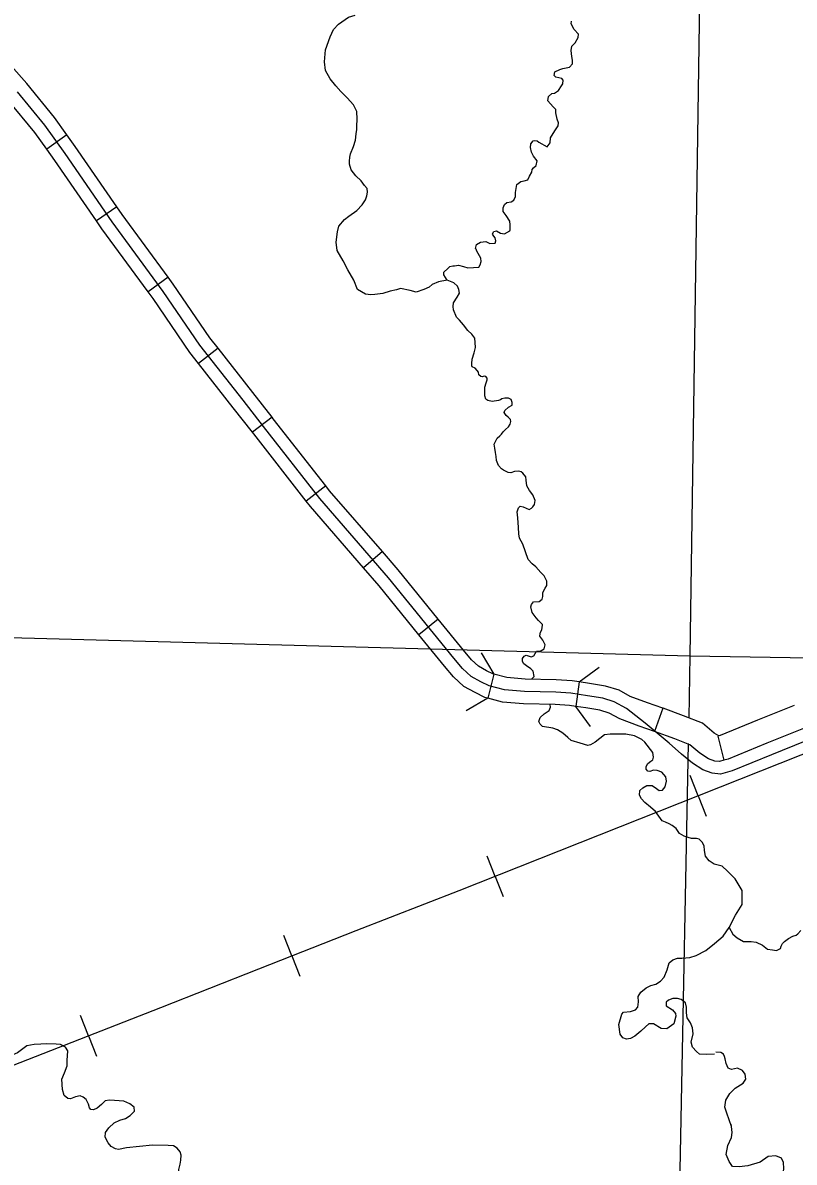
# Model space of a CAD drawing. Extents: x 8749 to 11879, y 13275 to 15339.
# Drawn here: x 10555.9 to 10649.1, y 13692.2 to 13830 of the extents above; entities that cross this region are included whole.
import ezdxf

# ---------------------------------------------------------------- set-up
doc = ezdxf.new("R2010")
doc.units = 0
for name, color, linetype in [('Level 32', 7, 'Continuous'), ('Level 35', 7, 'Continuous'), ('Level 38', 7, 'Continuous'), ('Level 40', 7, 'Continuous'), ('Level 5', 7, 'Continuous')]:
    doc.layers.add(name, color=color, linetype=linetype)

msp = doc.modelspace()

# ---------------------------------------------------------------- linework, layer by layer
at = {"layer": 'Level 32'}
for p, q in [((10561.22, 13816.44), (10558.79, 13814.69)), ((10567.26, 13807.73), (10564.78, 13806.03)), ((10573.45, 13799.24), (10571.03, 13797.46)), ((10579.49, 13790.64), (10577.13, 13788.79)), ((10586.01, 13782.32), (10583.64, 13780.48)), ((10592.5, 13774), (10590.14, 13772.15)), ((10599.35, 13766.06), (10597.08, 13764.09)), ((10606.11, 13757.88), (10603.78, 13755.99)), ((10612.83, 13751.22), (10612.09, 13748.32)), ((10623.16, 13750.29), (10622.73, 13747.33)), ((10639.9, 13743.73), (10640.65, 13740.82))]:
    msp.add_line(p, q, dxfattribs=at)
for points in [[(10561.22, 13816.44), (10559.72, 13818.53), (10556.38, 13822.62), (10554.49, 13824.76)], [(10558.79, 13814.69), (10557.34, 13816.7), (10554.09, 13820.68), (10552.24, 13822.77)], [(10567.26, 13807.73), (10562.23, 13815.04), (10561.22, 13816.44)], [(10564.78, 13806.03), (10559.77, 13813.32), (10558.79, 13814.69)], [(10573.45, 13799.24), (10567.9, 13806.8), (10567.26, 13807.73)], [(10571.03, 13797.46), (10565.45, 13805.06), (10564.78, 13806.03)], [(10579.49, 13790.64), (10578.51, 13791.89), (10574.08, 13798.38), (10573.45, 13799.24)], [(10577.13, 13788.79), (10576.09, 13790.12), (10571.63, 13796.64), (10571.03, 13797.46)], [(10586.01, 13782.32), (10583.7, 13785.3), (10579.49, 13790.64)], [(10583.64, 13780.48), (10581.33, 13783.45), (10577.13, 13788.79)], [(10592.5, 13774), (10586.17, 13782.11), (10586.01, 13782.32)], [(10590.14, 13772.15), (10583.8, 13780.27), (10583.64, 13780.48)], [(10599.35, 13766.06), (10592.97, 13773.41), (10592.5, 13774)], [(10597.08, 13764.09), (10590.65, 13771.5), (10590.14, 13772.15)], [(10606.11, 13757.88), (10601.26, 13763.85), (10599.35, 13766.06)], [(10603.78, 13755.99), (10598.96, 13761.92), (10597.08, 13764.09)], [(10612.83, 13751.22), (10612.79, 13751.23), (10611.95, 13751.65), (10610.97, 13752.19), (10610.12, 13752.97), (10609.17, 13754.12), (10606.11, 13757.88)], [(10612.09, 13748.32), (10611.74, 13748.41), (10610.56, 13749), (10609.21, 13749.74), (10607.95, 13750.89), (10606.85, 13752.21), (10603.78, 13755.99)], [(10623.16, 13750.29), (10622.28, 13750.42), (10620.38, 13750.54), (10616.6, 13750.64), (10614.39, 13750.83), (10612.83, 13751.22)], [(10633.24, 13747.14), (10631.39, 13747.77), (10629.3, 13748.55), (10627.96, 13749.29), (10626.34, 13749.8), (10624.39, 13750.12), (10623.16, 13750.29)], [(10622.73, 13747.33), (10621.97, 13747.44), (10620.25, 13747.55), (10616.43, 13747.64), (10613.88, 13747.86), (10612.09, 13748.32)], [(10632.26, 13744.3), (10630.38, 13744.95), (10628.05, 13745.82), (10626.77, 13746.51), (10625.64, 13746.87), (10623.93, 13747.15), (10622.73, 13747.33)], [(10649.14, 13747.46), (10644.69, 13745.66), (10640.2, 13743.8), (10639.9, 13743.73)], [(10633.24, 13747.14), (10632.26, 13744.3)], [(10640.04, 13743.76), (10639.48, 13744.11), (10638.06, 13745.31), (10635.76, 13746.2), (10633.31, 13747.11)], [(10650.26, 13744.68), (10645.83, 13742.88), (10641.16, 13740.95), (10640.65, 13740.82)], [(10640.65, 13740.82), (10640.09, 13740.68), (10639.54, 13740.73), (10638.78, 13741.01), (10637.71, 13741.68), (10636.51, 13742.7), (10634.7, 13743.4), (10632.26, 13744.3)]]:
    msp.add_lwpolyline(points, dxfattribs=at)
at = {"layer": 'Level 35'}
for points in [[(10595.87, 13820.07), (10595.1, 13820.9), (10594.35, 13821.67), (10593.72, 13822.37), (10593.05, 13823.22), (10592.48, 13824.22), (10592.35, 13825.25), (10592.48, 13826.72), (10593.03, 13828.3), (10593.45, 13829.15), (10594.05, 13829.82), (10595.25, 13830.65), (10596.05, 13830.9)], [(10621.21, 13823.05), (10621.05, 13823.24), (10620.67, 13823.32), (10620.32, 13823.39), (10620.14, 13823.6), (10620.22, 13824.05), (10620.8, 13824.33), (10621.18, 13824.46), (10621.99, 13824.63), (10622.34, 13825.01), (10622.34, 13825.45), (10622.24, 13825.9), (10622.19, 13826.61), (10622.27, 13827.14), (10622.65, 13827.57), (10623.03, 13828.21), (10623.05, 13828.61), (10622.52, 13829.17), (10622.17, 13829.85), (10622.22, 13830.18)], [(10617.94, 13812.73), (10618.07, 13813.3), (10617.64, 13813.86), (10617.39, 13814.34), (10617.26, 13814.92), (10617.29, 13815.35), (10617.59, 13815.71), (10617.79, 13815.76), (10618.05, 13815.71), (10618.27, 13815.55), (10619.29, 13815), (10619.64, 13815.45), (10619.67, 13816.06), (10620.22, 13816.9), (10620.6, 13817.51), (10620.63, 13817.89), (10620.5, 13818.34), (10620.32, 13819.08), (10620.32, 13819.51), (10619.99, 13819.81), (10619.67, 13820.17), (10619.36, 13820.55), (10619.44, 13821.08), (10619.82, 13821.43), (10620.17, 13821.46), (10620.63, 13821.79), (10621.01, 13822.37), (10621.16, 13822.6), (10621.21, 13823.05)], [(10656.03, 13745.39), (10646.39, 13741.5), (10641.63, 13739.53), (10640.21, 13739.16), (10639.21, 13739.25), (10638.11, 13739.66), (10636.83, 13740.47), (10635.52, 13741.57), (10634.02, 13742.91), (10631.11, 13745.32), (10628.88, 13747.08), (10627.36, 13747.9), (10625.99, 13748.34), (10624.16, 13748.63), (10622.12, 13748.93), (10620.31, 13749.05), (10616.52, 13749.14), (10614.13, 13749.34), (10612.26, 13749.82), (10611.26, 13750.32), (10610.09, 13750.97), (10609.04, 13751.93), (10608.01, 13753.17), (10600.11, 13762.89), (10591.81, 13772.45), (10584.99, 13781.19), (10582.52, 13784.37), (10577.3, 13791), (10572.86, 13797.51), (10566.68, 13805.93), (10561, 13814.18), (10558.53, 13817.62), (10555.23, 13821.65)], [(10597.54, 13809.51), (10597.52, 13809.95), (10597.2, 13810.32), (10596.77, 13810.87), (10596.15, 13811.47), (10595.57, 13812.22), (10595.37, 13812.9), (10595.37, 13813.27), (10595.42, 13813.75), (10595.5, 13814.12), (10595.87, 13815.04), (10596.12, 13815.77), (10596.2, 13816.57), (10596.27, 13817.07), (10596.27, 13817.49), (10596.32, 13818.34), (10596.25, 13819.27), (10595.87, 13820.07)], [(10614.78, 13806), (10614.3, 13806.68), (10613.95, 13807.16), (10613.95, 13807.62), (10614.12, 13808), (10614.4, 13808.25), (10614.93, 13808.35), (10615.26, 13808.55), (10615.46, 13808.99), (10615.44, 13809.47), (10615.59, 13810.43), (10616.1, 13810.81), (10616.48, 13810.86), (10616.93, 13811.01), (10617.13, 13811.42), (10617.44, 13811.92), (10617.46, 13812.23), (10617.64, 13812.46), (10617.94, 13812.73)], [(10596.33, 13797.74), (10595.92, 13798.86), (10595.17, 13800.11), (10594.62, 13801.19), (10593.9, 13802.44), (10593.77, 13803.44), (10593.92, 13804.69), (10594.1, 13805.39), (10594.77, 13806.21), (10595.3, 13806.61), (10596.27, 13807.29), (10596.92, 13807.99), (10597.32, 13808.59), (10597.47, 13809.04), (10597.54, 13809.51)], [(10607.19, 13798.88), (10606.78, 13799.49), (10606.78, 13799.82), (10607.26, 13800.28), (10607.52, 13800.53), (10607.87, 13800.58), (10608.07, 13800.58), (10608.55, 13800.66), (10609.14, 13800.51), (10609.69, 13800.35), (10610.35, 13800.38), (10611.03, 13800.45), (10611.19, 13800.73), (10611.29, 13801.14), (10611.24, 13801.54), (10610.78, 13802.35), (10610.68, 13802.61), (10610.63, 13802.71), (10610.73, 13803.17), (10611.21, 13803.47), (10611.84, 13803.52), (10612.35, 13803.29), (10612.98, 13803.32), (10613.06, 13803.6), (10612.98, 13803.98), (10612.71, 13804.33), (10612.68, 13804.48), (10612.81, 13804.74), (10613.16, 13804.81), (10613.62, 13804.56), (10614.12, 13804.48), (10614.76, 13804.81), (10614.81, 13804.96), (10614.81, 13805.57), (10614.78, 13806)], [(10608, 13798.56), (10607.19, 13798.88), (10606.15, 13798.68), (10605.39, 13798.33), (10605.01, 13798.02), (10604.35, 13797.74), (10603.42, 13797.41), (10602.73, 13797.62), (10601.54, 13797.85), (10601.06, 13797.69), (10600.3, 13797.52), (10599.39, 13797.26), (10598.45, 13797.14), (10597.97, 13797.11), (10597.32, 13797.19), (10596.33, 13797.74)], [(10610.2, 13789.31), (10610.43, 13790.08), (10610.63, 13790.74), (10610.55, 13791.32), (10610.53, 13791.85), (10610.17, 13792.33), (10609.69, 13792.79), (10609.14, 13793.45), (10608.66, 13794.03), (10608.33, 13794.41), (10607.95, 13795.27), (10607.9, 13795.7), (10607.95, 13796.13), (10608.38, 13796.79), (10608.68, 13797.3), (10608.6, 13797.75), (10608.43, 13798.13), (10608, 13798.56)], [(10613.39, 13784.32), (10612.63, 13784.19), (10612.1, 13784.32), (10611.84, 13784.49), (10611.74, 13784.87), (10611.74, 13785.91), (10611.9, 13786.44), (10612.02, 13786.8), (10612.02, 13787), (10611.84, 13787.2), (10611.64, 13787.25), (10611.41, 13787.18), (10611.24, 13787.23), (10611.03, 13787.43), (10610.98, 13787.76), (10610.83, 13787.94), (10610.58, 13788.22), (10610.2, 13788.37), (10610.15, 13788.52), (10610.15, 13788.78), (10610.2, 13789.31)], [(10613.74, 13776.04), (10613.41, 13776.46), (10613.21, 13776.87), (10613.14, 13777.07), (10613.11, 13777.55), (10613.03, 13778.03), (10612.96, 13778.57), (10612.86, 13779.05), (10613.11, 13779.53), (10613.21, 13779.78), (10613.54, 13780.06), (10613.77, 13780.26), (10613.95, 13780.52), (10614.25, 13780.82), (10614.58, 13781.12), (10614.81, 13781.45), (10614.88, 13781.78), (10614.83, 13782.01), (10614.55, 13782.31), (10614.33, 13782.49), (10614.07, 13782.85), (10614.15, 13783.1), (10614.58, 13783.51), (10615.06, 13783.76), (10615.06, 13784.09), (10614.91, 13784.42), (10614.6, 13784.59), (10614.15, 13784.59), (10613.79, 13784.52), (10613.62, 13784.39), (10613.39, 13784.32), (10613.39, 13784.32)], [(10615.71, 13770.14), (10615.63, 13770.87), (10615.81, 13771.35), (10616.01, 13771.53), (10616.39, 13771.48), (10617.08, 13771.15), (10617.36, 13771.3), (10617.56, 13771.48), (10617.73, 13771.73), (10617.84, 13772.22), (10617.53, 13772.9), (10617.15, 13773.43), (10616.82, 13774.01), (10616.75, 13774.7), (10616.7, 13775.08), (10616.32, 13775.53), (10616.14, 13775.69), (10615.84, 13775.79), (10615.33, 13775.74), (10614.9, 13775.59), (10614.57, 13775.61), (10613.99, 13775.89), (10613.74, 13776.04)], [(10618.75, 13760.63), (10618.75, 13761.11), (10619.05, 13761.61), (10619.23, 13761.94), (10619.23, 13762.47), (10618.9, 13763.13), (10618.52, 13763.51), (10617.91, 13764.22), (10617.48, 13764.58), (10616.98, 13765.11), (10616.32, 13766.96), (10615.94, 13767.67), (10615.84, 13768.2), (10615.82, 13768.95), (10615.71, 13770.14)], [(10617.71, 13750.94), (10617.58, 13751.59), (10617.3, 13751.87), (10616.77, 13752.22), (10616.44, 13752.47), (10616.29, 13752.78), (10616.29, 13753.13), (10616.49, 13753.39), (10616.72, 13753.51), (10617.33, 13753.31), (10617.66, 13753.46), (10617.81, 13753.72), (10617.99, 13754.02), (10618.44, 13754.02), (10618.9, 13754.3), (10619.05, 13754.78), (10618.75, 13755.34), (10618.37, 13755.82), (10618.37, 13755.87), (10618.47, 13756.33), (10618.62, 13756.58), (10618.72, 13757.16), (10618.72, 13757.24), (10618.24, 13757.72), (10617.94, 13758.05), (10617.48, 13758.68), (10617.3, 13759.37), (10617.36, 13759.67), (10617.61, 13759.97), (10618.29, 13760), (10618.67, 13760.28), (10618.75, 13760.63)], [(10617.4, 13750.62), (10617.71, 13750.94)], [(10632.04, 13741.76), (10631.1, 13743), (10630.72, 13743.33), (10629.83, 13743.76), (10628.77, 13743.96), (10627.86, 13743.96), (10626.9, 13743.96), (10626.21, 13743.89), (10625.63, 13743.46), (10625.08, 13743), (10624.52, 13742.67), (10624.21, 13742.62), (10623.25, 13742.9), (10622.19, 13743.23), (10621.76, 13743.56), (10621.18, 13744.09), (10620.54, 13744.52), (10619.94, 13744.72), (10618.72, 13744.9), (10618.42, 13745.18), (10618.27, 13745.53), (10618.44, 13746.01), (10618.9, 13746.42), (10619.53, 13746.85), (10619.68, 13747.26), (10619.65, 13747.56)], [(10633.19, 13733.5), (10632.39, 13734.64), (10631.78, 13735.17), (10631.1, 13735.73), (10630.69, 13736.18), (10630.42, 13736.61), (10630.47, 13737.15), (10630.85, 13737.5), (10631.33, 13737.78), (10631.96, 13737.78), (10632.49, 13737.4), (10632.82, 13737.17), (10633.2, 13737.2), (10633.53, 13737.63), (10633.71, 13738.29), (10633.61, 13738.84), (10633.12, 13739.38), (10632.57, 13739.6), (10632.11, 13739.63), (10631.68, 13739.48), (10631.45, 13739.5), (10631.25, 13739.73), (10631.25, 13740.09), (10631.43, 13740.42), (10631.81, 13740.72), (10632.06, 13740.87), (10632.14, 13741.2), (10632.04, 13741.76)], [(10641.27, 13720.62), (10642.05, 13722.08), (10642.86, 13723.37), (10642.86, 13725.07), (10642, 13726.51), (10641.09, 13727.4), (10640.43, 13728.03), (10639.47, 13728.28), (10638.84, 13728.66), (10638.41, 13729.25), (10638.28, 13729.93), (10638.25, 13730.49), (10638.03, 13730.92), (10637.65, 13731.3), (10637.32, 13731.37), (10636.71, 13731.37), (10636.33, 13731.5), (10635.85, 13731.63), (10635.27, 13731.96), (10634.86, 13732.56), (10634.38, 13732.92), (10634.03, 13733.12), (10633.57, 13733.35), (10633.19, 13733.5)], [(10628.49, 13710.37), (10629.35, 13710.46), (10629.96, 13710.66), (10630.23, 13710.99), (10630.31, 13711.62), (10630.29, 13712.28), (10630.61, 13712.79), (10631.25, 13713.3), (10631.8, 13713.58), (10632.41, 13713.75), (10632.99, 13714.13), (10633.42, 13714.59), (10633.8, 13715.5), (10634.03, 13716.34), (10634.46, 13716.69), (10635.04, 13716.89), (10635.55, 13716.89), (10636.54, 13716.97), (10637.3, 13717.22), (10638.44, 13717.81), (10639.52, 13718.67), (10640.54, 13719.55), (10641.27, 13720.62)], [(10641.27, 13720.62), (10641.72, 13719.82), (10642.25, 13719.34), (10643.01, 13718.93), (10643.59, 13718.91), (10643.95, 13718.91), (10644.53, 13718.83), (10645.32, 13718.48), (10645.92, 13718), (10646.51, 13717.92), (10647.01, 13717.82), (10647.16, 13717.9), (10647.49, 13718.07), (10647.57, 13718.35), (10647.72, 13718.66), (10647.97, 13718.91), (10648.45, 13719.29), (10648.96, 13719.54), (10649.37, 13719.67), (10649.59, 13719.85), (10649.92, 13720.23)], [(10639.52, 13705.3), (10638.49, 13705.27), (10637.7, 13705.3), (10637.32, 13705.6), (10636.84, 13706.16), (10636.69, 13706.74), (10636.94, 13707.76), (10636.84, 13708.47), (10636.59, 13709.07), (10636.18, 13709.68), (10636.13, 13710.29), (10636.13, 13710.97), (10635.98, 13711.51), (10635.47, 13711.89), (10635.02, 13712.01), (10634.46, 13712.01), (10633.93, 13711.81), (10633.65, 13711.56), (10633.65, 13711.15), (10634.41, 13710.64), (10634.77, 13710.21), (10634.82, 13709.88), (10634.59, 13708.95), (10633.73, 13708.36), (10633.07, 13708.41), (10632.11, 13708.95), (10631.58, 13708.97), (10631.15, 13708.59), (10630.59, 13708.06), (10629.88, 13707.48), (10629.35, 13707.17), (10628.87, 13707.12), (10628.44, 13707.27), (10628.08, 13707.73), (10627.93, 13708.87), (10628.29, 13710.11), (10628.49, 13710.37)], [(10556.37, 13706.31), (10555.26, 13705.46), (10554.68, 13705.2), (10553.95, 13705.15), (10552.82, 13705.18), (10551.66, 13705.18), (10550.73, 13704.9), (10549.82, 13704.29), (10548.94, 13703.49), (10547.88, 13702.81), (10547.15, 13702.6), (10546.42, 13702.65), (10545.86, 13703.21), (10545.68, 13703.87), (10545.71, 13704.47), (10545.48, 13704.93), (10545.21, 13705.2)], [(10561.31, 13705.7), (10561.05, 13706.13), (10560.45, 13706.46), (10559.92, 13706.51), (10558.76, 13706.53), (10558.08, 13706.51), (10557.27, 13706.46), (10556.37, 13706.31)], [(10560.62, 13702.28), (10560.93, 13703.03), (10561.26, 13703.88), (10561.26, 13704.51), (10561.31, 13705.7)], [(10641.54, 13696.55), (10640.98, 13698.17), (10640.76, 13698.9), (10640.88, 13699.74), (10641.34, 13700.55), (10642, 13701.18), (10642.96, 13701.77), (10643.31, 13702.27), (10643.21, 13702.86), (10642.88, 13703.31), (10642.28, 13703.59), (10641.57, 13703.44), (10641.16, 13703.62), (10640.91, 13704.15), (10640.81, 13704.71), (10640.73, 13705.01), (10640.58, 13705.29), (10640.28, 13705.49), (10639.67, 13705.52)], [(10568.41, 13693.96), (10567.45, 13693.78), (10567.08, 13693.85), (10566.57, 13694.13), (10566.19, 13694.56), (10565.84, 13695.24), (10565.89, 13695.82), (10566.27, 13696.37), (10566.93, 13696.98), (10567.63, 13697.31), (10568.31, 13697.53), (10568.87, 13697.86), (10569.37, 13698.42), (10569.35, 13698.87), (10568.84, 13699.3), (10568.08, 13699.6), (10566.98, 13699.7), (10566.35, 13699.75), (10565.84, 13699.65), (10565.41, 13699.2), (10564.86, 13698.75), (10564.43, 13698.57), (10564.1, 13698.59), (10563.95, 13698.82), (10563.82, 13699.23), (10563.55, 13699.81), (10563.17, 13700.11), (10562.82, 13700.26), (10562.26, 13700.13), (10561.66, 13699.88), (10561.33, 13699.93), (10560.88, 13700.31), (10560.67, 13701.02), (10560.62, 13702.28)], [(10641.11, 13694.25), (10641.54, 13695.21), (10641.64, 13695.84), (10641.54, 13696.55), (10641.51, 13696.85)], [(10575.09, 13686.47), (10575.01, 13686.85), (10575.34, 13687.23), (10575.77, 13687.73), (10575.94, 13688.21), (10575.94, 13688.77), (10575.69, 13689.35), (10575.24, 13689.95), (10574.78, 13690.71), (10574.76, 13691.34), (10574.89, 13692), (10574.99, 13692.48), (10575.01, 13693.08), (10574.89, 13693.48), (10574.56, 13693.94), (10574.1, 13694.22), (10573.47, 13694.27), (10571.58, 13694.29), (10568.41, 13693.96)], [(10643.29, 13680.77), (10644.07, 13681.59), (10644.58, 13682.2), (10644.76, 13682.93), (10645.14, 13683.99), (10645.41, 13685.64), (10645.87, 13687.24), (10647.03, 13688.71), (10647.54, 13689.82), (10647.82, 13690.73), (10647.87, 13691.49), (10647.84, 13692.18), (10647.59, 13692.73), (10646.93, 13692.99), (10646, 13692.94), (10645.01, 13692.23), (10643.54, 13691.8), (10642.5, 13691.67), (10641.67, 13691.72), (10641.26, 13692.3), (10640.91, 13693.17), (10641.11, 13694.25)]]:
    msp.add_lwpolyline(points, dxfattribs=at)
at = {"layer": 'Level 38'}
for points in [[(10611.3, 13753.81), (10612.83, 13751.22)], [(10623.16, 13750.3), (10625.58, 13752.08)], [(10612.09, 13748.32), (10609.5, 13746.79)], [(10624.51, 13744.92), (10622.72, 13747.33)]]:
    msp.add_lwpolyline(points, dxfattribs=at)
at = {"layer": 'Level 40'}
for p, q in [((10637.53, 13736.51), (10636.55, 13738.97)), ((10637.53, 13736.51), (10638.5, 13734.06)), ((10612.98, 13726.79), (10612.01, 13729.25)), ((10612.98, 13726.79), (10613.95, 13724.34)), ((10588.4, 13717.17), (10587.43, 13719.62)), ((10588.4, 13717.17), (10589.37, 13714.71)), ((10563.83, 13707.5), (10562.87, 13709.96)), ((10563.83, 13707.5), (10564.79, 13705.04))]:
    msp.add_line(p, q, dxfattribs=at)
for points in [[(10652.29, 13742.36), (10608.58, 13725.05), (10596.14, 13720.22), (10584.39, 13715.58), (10572.54, 13710.89), (10552.91, 13703.25)], [(10608.58, 13725.05), (10596.14, 13720.22), (10584.39, 13715.58), (10572.54, 13710.89), (10552.91, 13703.25)]]:
    msp.add_lwpolyline(points, dxfattribs=at)
at = {"layer": 'Level 5'}
for points in [[(10638.1, 13860.09), (10636.53, 13753.44)], [(10549.77, 13755.8), (10636.53, 13753.44)], [(10636.53, 13753.44), (10636.39, 13745.96)], [(10636.53, 13753.44), (10663.23, 13753)], [(10636.32, 13742.85), (10634.47, 13647.92)]]:
    msp.add_lwpolyline(points, dxfattribs=at)

doc.saveas('drawing.dxf')
